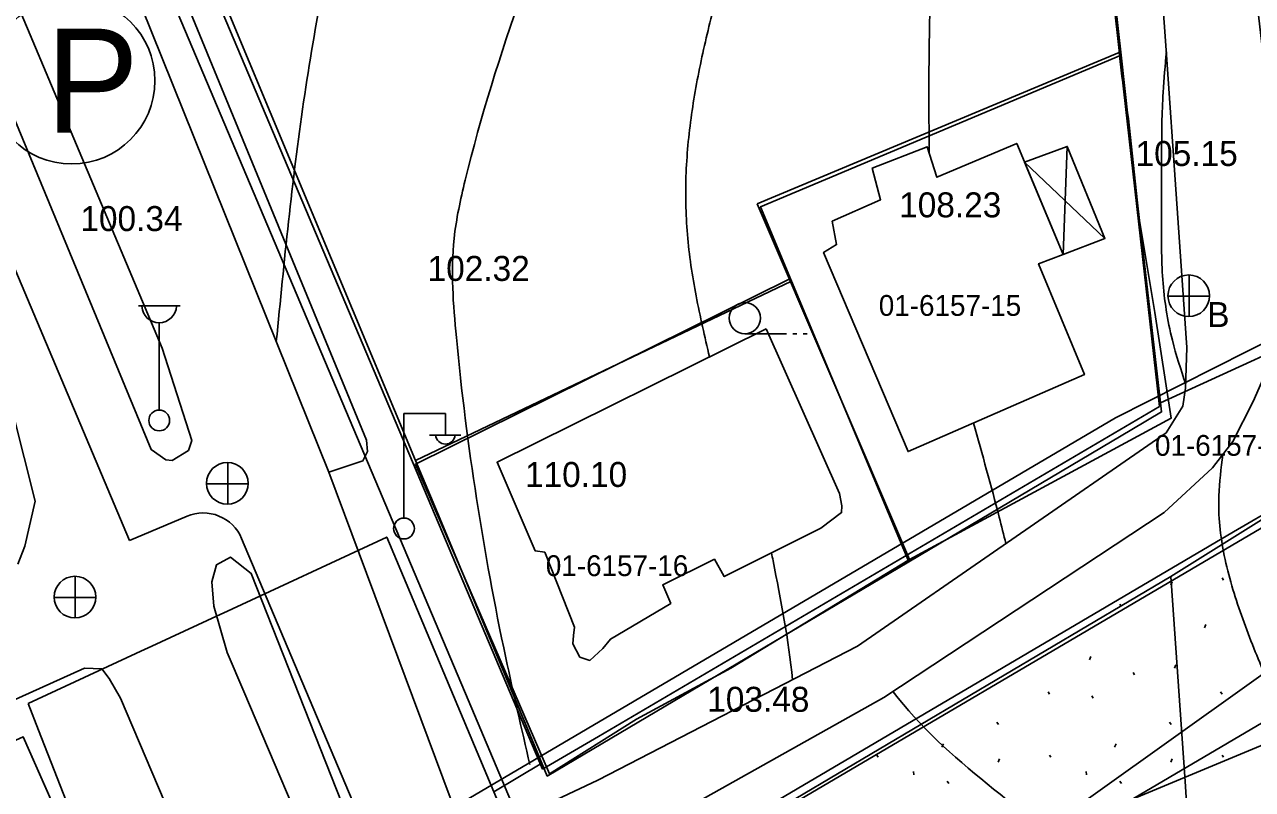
# Model space of a CAD drawing. Extents: x 412225 to 413380, y 4456471 to 4457189.
# Drawn here: x 412929 to 412987.9, y 4456794.3 to 4456831.1 of the extents above; entities that cross this region are included whole.
import ezdxf

# ---------------------------------------------------------------- set-up
doc = ezdxf.new("R2010")
doc.units = 0
for name, color, linetype in [('0_HALİHAZIR', 7, 'Continuous'), ('0_KADASTRO', 7, 'Continuous'), ('Level 28', 7, 'Continuous'), ('Level 41', 7, 'Continuous'), ('Level 48', 7, 'Continuous'), ('Level 54', 7, 'Continuous'), ('Level 62', 7, 'Continuous')]:
    doc.layers.add(name, color=color, linetype=linetype)

# ---------------------------------------------------------------- blocks, each defined once
blk = doc.blocks.new('OTOPAR')
at = {"layer": 'Level 48'}
blk.add_circle((0, 0), 4, dxfattribs=at)
blk.add_text('P', height=4.999998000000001, dxfattribs=at).set_placement((-1.235, -2.5020000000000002))

msp = doc.modelspace()

# ---------------------------------------------------------------- linework, layer by layer
at = {"layer": '0_HALİHAZIR'}
for p, q in [((412979.0555900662, 4456825.230879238), (412978.8530723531, 4456820.0452713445)), ((412976.9995198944, 4456824.481643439), (412980.86510096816, 4456820.812016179)), ((412984.9030118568, 4456817.052487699), (412984.90300865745, 4456819.052500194)), ((412983.8830037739, 4456818.042492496), (412985.88301663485, 4456818.042495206)), ((412934.4337037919, 4456817.57062867), (412936.4337168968, 4456817.570632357)), ((412935.43371840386, 4456812.570597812), (412935.4337115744, 4456816.7635493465)), ((412963.5648507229, 4456816.238189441), (412965.5648637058, 4456816.23819264)), ((412965.8648656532, 4456816.23819312), (412966.0648669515, 4456816.23819344)), ((412966.36486889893, 4456816.23819392), (412966.5648701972, 4456816.238193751)), ((412947.1813437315, 4456812.403839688), (412949.18135659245, 4456812.403843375)), ((412947.18135173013, 4456807.403807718), (412947.1813437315, 4456812.403839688)), ((412949.1813583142, 4456811.403836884), (412949.18135659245, 4456812.403843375)), ((412948.4213535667, 4456811.363834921), (412949.92136318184, 4456811.3638378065)), ((412938.7233663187, 4456808.039240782), (412938.7233631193, 4456810.039253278)), ((412937.7033582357, 4456809.029245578), (412939.7033710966, 4456809.029248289)), ((412931.4025758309, 4456802.577407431), (412931.40257263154, 4456804.5774199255)), ((412930.38256774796, 4456803.5674122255), (412932.38258060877, 4456803.5674149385))]:
    msp.add_line(p, q, dxfattribs=at)
for points in [[(413308.4388156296, 4456995.203321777), (413040.9655097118, 4456837.389696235), (412966.3203004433, 4456784.0920120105)], [(412917.7086901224, 4456881.5526112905), (412937.6152038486, 4456893.993485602), (412965.0986242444, 4456911.722242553), (412966.55775599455, 4456912.320521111), (412967.60682320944, 4456912.419868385), (412968.2730751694, 4456912.2915480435), (412968.97310258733, 4456911.072181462), (412975.7800012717, 4456890.628391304), (412979.0852166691, 4456875.34957955), (412982.4303521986, 4456848.914734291), (412983.8100855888, 4456829.860014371), (412984.80188317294, 4456815.567194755), (412984.73758531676, 4456813.620030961), (412984.61027474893, 4456812.750803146), (412983.8057281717, 4456811.479879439), (412968.981717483, 4456801.220029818), (412956.5087617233, 4456794.795520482), (412950.4933372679, 4456791.951122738), (412949.80820960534, 4456792.88311961), (412943.5853300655, 4456809.585743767), (412933.58321717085, 4456834.421778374), (412919.3470839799, 4456870.661541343)], [(412943.5853300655, 4456809.585743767), (412945.2169153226, 4456810.1340239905), (412945.44013278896, 4456810.579846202), (412945.38505825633, 4456811.118337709), (412931.7971614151, 4456844.17518535), (412919.32445939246, 4456874.999855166), (412918.78359259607, 4456876.995364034), (412918.5209327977, 4456878.473318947), (412918.36521900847, 4456879.653387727), (412917.7086901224, 4456881.5526112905)], [(412970.3895452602, 4456772.276850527), (412963.3551016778, 4456768.531171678), (412962.2999109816, 4456768.359563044), (412961.1445825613, 4456768.49397431), (412959.47755318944, 4456769.6271224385), (412958.51259515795, 4456770.745372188), (412952.0471085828, 4456786.43777337), (412951.91236355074, 4456787.52140848), (412952.4456462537, 4456788.778420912), (412970.24761300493, 4456798.758868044), (412983.7087684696, 4456807.641052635), (412986.03422249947, 4456809.786371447), (412987.01260872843, 4456811.0535729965), (412987.97953971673, 4456812.982435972), (412988.71943952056, 4456814.6620406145), (412989.31414566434, 4456816.304578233), (412989.673163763, 4456818.7187413), (412989.4813438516, 4456820.710290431), (412987.09843241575, 4456841.406956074)], [(412964.15301344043, 4456822.477797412), (412981.53999849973, 4456829.748562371), (412981.67649030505, 4456828.603210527)], [(412981.676490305, 4456828.6032105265), (412982.00163075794, 4456826.562414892)], [(412982.00163075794, 4456826.562414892), (412982.5037385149, 4456821.774108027)], [(412983.26467538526, 4456817.263154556), (412984.03809118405, 4456812.1779629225), (412971.47228368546, 4456805.388740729), (412964.15301344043, 4456822.477797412)], [(412982.5037385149, 4456821.774108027), (412983.26467538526, 4456817.263154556)], [(412958.3529938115, 4456797.727343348), (412954.1788709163, 4456795.096978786), (412947.73813816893, 4456809.974108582), (412965.7021839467, 4456818.860788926)], [(412928.4123345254, 4456812.380871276), (412929.4680392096, 4456808.187309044), (412928.98000820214, 4456806.027541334), (412928.63519621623, 4456805.170041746)], [(412971.47228368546, 4456805.388740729), (412962.88890920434, 4456800.170018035)], [(412912.3338145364, 4456721.138007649), (412944.0968596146, 4456732.816216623), (412949.428800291, 4456734.8243382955), (412952.0645053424, 4456735.829645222), (412954.3957129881, 4456737.232264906), (412956.07643688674, 4456738.560409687), (412956.7549867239, 4456739.646297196), (412956.81094854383, 4456740.818572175), (412956.5758358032, 4456742.245847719), (412947.7537477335, 4456765.371373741), (412933.57539528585, 4456798.729353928), (412933.0348227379, 4456799.672473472), (412932.6736096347, 4456800.142762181), (412931.8372840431, 4456800.177596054), (412903.86343912, 4456787.54379213)], [(412958.3529938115, 4456797.727343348), (412962.88890920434, 4456800.170018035)]]:
    msp.add_lwpolyline(points, dxfattribs=at)
for points in [[(412914.00373707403, 4456861.705105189), (412911.1126870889, 4456868.559748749), (412910.54691222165, 4456870.063934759), (412910.52016395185, 4456870.987444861), (412910.7857849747, 4456871.675379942), (412911.4851302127, 4456871.908802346), (412911.9665409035, 4456871.81712573), (412912.6200037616, 4456871.089621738), (412925.49154158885, 4456839.469217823), (412935.5832978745, 4456815.550074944), (412937.00072527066, 4456811.110382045), (412936.8361450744, 4456810.630948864), (412936.0540267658, 4456810.147694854), (412935.7519980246, 4456810.18096958), (412935.04654453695, 4456810.667452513), (412924.2669773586, 4456836.714319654), (412915.1051151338, 4456859.336588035)], [(412967.76743045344, 4456821.642289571), (412970.08709886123, 4456822.671960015), (412969.6872973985, 4456824.189317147), (412972.3182639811, 4456825.215882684), (412972.7911270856, 4456823.755853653), (412976.6258692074, 4456825.375955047), (412978.8530723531, 4456820.0452713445), (412977.67654156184, 4456819.601633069), (412979.8736654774, 4456814.272222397), (412971.40865402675, 4456810.572256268), (412967.3441073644, 4456820.139629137), (412967.9748968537, 4456820.515734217)], [(412976.9995198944, 4456824.481643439), (412979.0555900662, 4456825.230879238), (412980.86510096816, 4456820.812016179), (412978.8530723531, 4456820.0452713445)], [(412964.5893481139, 4456816.471955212), (412968.1084452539, 4456808.563485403), (412968.2309809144, 4456807.974556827), (412968.21516534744, 4456807.643086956), (412967.2151744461, 4456806.89017723), (412962.5753558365, 4456804.56981981), (412962.1030446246, 4456805.405001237), (412959.62395743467, 4456804.171022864), (412960.00319345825, 4456803.279381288), (412957.10975748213, 4456801.569717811), (412956.7464781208, 4456801.112006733), (412956.126893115, 4456800.544336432), (412955.6425158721, 4456800.705687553), (412955.3014092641, 4456801.344100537), (412955.3306018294, 4456801.745459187), (412955.37983875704, 4456802.145971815), (412953.95453207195, 4456805.738864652), (412953.485885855, 4456805.808968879), (412951.6602979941, 4456810.062901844)], [(412943.3238196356, 4456790.057343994), (412939.4909245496, 4456799.046003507), (412938.70499282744, 4456800.919310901), (412938.05075135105, 4456803.146533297), (412937.9630115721, 4456804.314800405), (412938.1889072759, 4456805.1392239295), (412938.85185022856, 4456805.499605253), (412939.8480472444, 4456804.724551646), (412960.3212070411, 4456752.9257408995), (412986.82998167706, 4456691.98834437), (413005.89755259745, 4456650.125919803), (413022.7759595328, 4456611.403394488), (413022.9094625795, 4456610.592647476), (413022.7975117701, 4456610.050995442), (413022.68699106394, 4456609.839968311), (413022.54919770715, 4456609.658840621), (413022.0677568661, 4456609.794060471), (413001.6159277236, 4456655.725913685), (412969.95159487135, 4456727.404019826), (412949.89096915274, 4456775.519233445)]]:
    msp.add_lwpolyline(points, close=True, dxfattribs=at)
for centre, radius in [((412984.8878070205, 4456818.060651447), 1.0000000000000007), ((412963.5648495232, 4456816.988194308), 0.7500000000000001), ((412935.43371908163, 4456812.070595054), 0.5000000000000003), ((412938.70816148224, 4456809.047404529), 1.0000000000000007), ((412947.19163437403, 4456806.879408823), 0.5000000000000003), ((412931.38737099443, 4456803.585571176), 1.0000000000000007)]:
    msp.add_circle(centre, radius, dxfattribs=at)
for centre, radius, start, end in [((412935.4337102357, 4456817.600393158), 0.8368382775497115, 183.2979956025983, 356.9071878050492), ((412949.1815821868, 4456811.407520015), 0.4738143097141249, 184.83843333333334, 355.1464111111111)]:
    msp.add_arc(centre, radius, start, end, dxfattribs=at)
for points in [[(412961.86453250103, 4456815.121244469), (412961.22522366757, 4456818.049042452), (412960.8060162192, 4456821.003980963), (412960.74521106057, 4456823.982010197), (412961.0327281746, 4456826.952859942), (412961.5862670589, 4456829.896509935), (412962.3107671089, 4456832.805239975), (412963.1627080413, 4456835.6795299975), (412964.1298897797, 4456838.517519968), (412965.18389213, 4456841.32539988), (412966.27602474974, 4456844.119499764), (412967.3490972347, 4456846.920569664), (412968.370979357, 4456849.740579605), (412969.3261610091, 4456852.5838695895), (412970.2022121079, 4456855.451899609), (412970.9718624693, 4456858.349199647), (412971.622432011, 4456861.275649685), (412972.16196079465, 4456864.225429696), (412972.6179690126, 4456867.18992967), (412972.9952967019, 4456870.165429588), (412973.2699437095, 4456873.150579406), (412973.4103898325, 4456876.144139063), (412973.38523487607, 4456879.140408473), (412973.1893188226, 4456882.129617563), (412972.83526176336, 4456885.105786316), (412972.3638439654, 4456888.067474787), (412971.8117856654, 4456891.015773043), (412971.18039687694, 4456893.947471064), (412970.44014742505, 4456896.852228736), (412969.55238708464, 4456899.713795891), (412968.4881756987, 4456902.512922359), (412967.1631628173, 4456905.188597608), (412965.3359074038, 4456907.4090791), (412963.50943204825, 4456909.596390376), (412963.0193013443, 4456910.38093169)], [(412953.23747769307, 4456795.548123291), (412952.082822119, 4456800.671495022), (412949.70715208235, 4456816.059071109), (412949.5995537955, 4456820.8027217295), (412950.1325927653, 4456823.609760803), (412956.2414638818, 4456841.449986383), (412962.7165086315, 4456858.504877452), (412963.1584491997, 4456859.943047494), (412963.513477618, 4456862.372463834), (412964.57834859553, 4456884.836261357), (412964.041686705, 4456890.091574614), (412961.5731383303, 4456897.812060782), (412960.570640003, 4456898.949556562), (412952.8336638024, 4456903.810472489)], [(412941.05903626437, 4456815.858725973), (412942.3699363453, 4456827.378872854), (412944.60961323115, 4456838.41409807), (412946.4940955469, 4456844.613561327), (412948.7132285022, 4456851.77123134), (412952.0980974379, 4456866.172080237), (412953.72989864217, 4456884.543472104), (412951.4415853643, 4456889.809252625), (412942.71430412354, 4456897.282767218)], [(412972.42150539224, 4456824.897094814), (412972.4059704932, 4456827.896594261), (412972.4340758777, 4456830.8958537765), (412972.5771520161, 4456833.890483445), (412973.0296002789, 4456836.812433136), (412973.7819605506, 4456839.695733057), (412974.78680255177, 4456842.5222730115), (412975.79105454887, 4456845.349012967), (412976.73182610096, 4456848.196302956), (412977.5645169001, 4456851.075752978), (412978.2953369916, 4456853.984173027), (412978.95576659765, 4456856.910413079), (412979.5905160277, 4456859.842473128), (412980.2092153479, 4456862.777993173), (412980.5298409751, 4456863.933474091)], [(412984.7439331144, 4456813.812262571), (412984.0999355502, 4456815.927525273), (412983.64193792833, 4456818.833643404), (412983.58272274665, 4456821.832492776), (412983.5837179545, 4456824.83224225), (412983.65652363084, 4456827.830521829), (412983.81588792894, 4456829.776396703)], [(412976.1089493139, 4456806.152859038), (412975.7859051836, 4456807.423896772), (412974.54672990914, 4456811.94387413)], [(413053.76500377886, 4456704.629247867), (413052.31009316, 4456706.637104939), (413050.1315657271, 4456708.69451481), (413047.8770279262, 4456710.673514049), (413045.62393013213, 4456712.654103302), (413043.4112225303, 4456714.678402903), (413041.2798353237, 4456716.785703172), (413039.255118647, 4456718.994484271), (413037.33931252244, 4456721.3001261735), (413035.51458687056, 4456723.6798287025), (413033.75773157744, 4456726.110761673), (413032.0491465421, 4456728.576354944), (413030.3681416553, 4456731.061098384), (413028.69410680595, 4456733.550611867), (413027.017701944, 4456736.038515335), (413025.2607066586, 4456738.463978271), (413023.4366710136, 4456740.842230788), (413021.5360749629, 4456743.163402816), (413019.63637891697, 4456745.485314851), (413017.73749287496, 4456747.80789689), (413015.84314685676, 4456750.13415896), (413013.95709088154, 4456752.467141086), (413012.0853849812, 4456754.811583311), (413010.2941195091, 4456757.214766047), (413008.6383247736, 4456759.7072195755), (413007.12961083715, 4456762.296843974), (413005.6983873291, 4456764.933308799), (413004.28260390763, 4456767.5782237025), (413002.8622604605, 4456770.2207085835), (413001.44539703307, 4456772.865063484), (413000.03325363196, 4456775.5119284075), (412998.65432041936, 4456778.175843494), (412997.31642744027, 4456780.860278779), (412996.0273047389, 4456783.5690543), (412994.76132217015, 4456786.28881993), (412993.5044296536, 4456789.012835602), (412992.2438571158, 4456791.735151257), (412990.97342452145, 4456794.452846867), (412989.71664200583, 4456797.176712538), (412988.5131397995, 4456799.923488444), (412987.41844822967, 4456802.713874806), (412986.5962383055, 4456805.581242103), (412986.33318201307, 4456808.447260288), (412986.52883011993, 4456810.424703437)], [(412965.8585532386, 4456799.6113601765), (412965.85822323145, 4456799.614570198), (412964.9211180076, 4456805.32864579), (412964.846116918, 4456805.7054181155)], [(413051.3493872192, 4456693.949911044), (413048.33344381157, 4456696.344091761), (413030.8623486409, 4456709.945962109), (413028.7287111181, 4456712.241743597), (413018.5230125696, 4456726.18156776), (413011.4370596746, 4456736.7443949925), (413011.0323160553, 4456737.36437837), (413003.30332634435, 4456749.578725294), (412993.014539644, 4456768.277160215), (412989.8770690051, 4456774.698616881), (412989.21898247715, 4456776.108964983), (412985.4136646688, 4456784.30212208), (412984.79994899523, 4456785.358377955), (412980.194960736, 4456790.588424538), (412970.6821754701, 4456799.036634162), (412970.67758543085, 4456799.042574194)]]:
    msp.add_spline(points, degree=3, dxfattribs=at)
at = {"layer": '0_KADASTRO'}
for points in [[(412937.738, 4456834.155), (412955.817, 4456842.713), (412978.941, 4456853.661), (412981.639, 4456829.6110000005), (412964.32300000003, 4456822.334), (412965.80700000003, 4456818.759000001), (412947.74700000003, 4456810.15)], [(412951.511, 4456794.234), (412953.817, 4456795.602), (412954.075, 4456794.984), (412971.441, 4456805.28), (412982.148, 4456811.63), (412983.585, 4456812.482), (412983.536, 4456812.91), (413038.969, 4456838.295), (413039.412, 4456837.541), (412988.517, 4456807.371), (412984.022, 4456804.579), (412958.009, 4456789.166), (412956.761, 4456788.427), (412954.507, 4456787.092)], [(412964.32300000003, 4456822.334), (412981.639, 4456829.6110000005), (412982.354, 4456823.212), (412983.536, 4456812.91), (412983.585, 4456812.482), (412982.148, 4456811.63), (412971.441, 4456805.28), (412971.204, 4456805.849), (412965.80700000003, 4456818.759000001)], [(412947.74700000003, 4456810.15), (412965.80700000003, 4456818.759000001), (412971.204, 4456805.849), (412971.441, 4456805.28), (412954.075, 4456794.984), (412953.817, 4456795.602), (412948.802, 4456807.629)], [(412929.134, 4456798.466), (412934.76, 4456801.079), (412934.87, 4456801.13), (412938.387, 4456802.761), (412938.498, 4456802.813), (412946.367, 4456806.4690000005), (412951.511, 4456794.234), (412954.507, 4456787.092), (412956.761, 4456788.427), (412963.581, 4456772.307), (412952.615, 4456766.849), (412949.02400000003, 4456765.062), (412943.419, 4456762.272), (412937.36, 4456777.48), (412934.68, 4456784.32), (412934.55, 4456784.64), (412929.63, 4456797.2)], [(412956.761, 4456788.427), (412958.009, 4456789.166), (412963.30700000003, 4456777.3), (412971.526, 4456780.965), (412966.227, 4456792.838), (412958.009, 4456789.166), (412984.022, 4456804.579), (412984.71, 4456794.721), (412984.867, 4456792.449), (412985.511, 4456783.221), (412963.581, 4456772.307)], [(412915.14, 4456790.66), (412928.8998092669, 4456796.870431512), (412934.35000000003, 4456784.54), (412921.2370205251, 4456777.899010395)]]:
    msp.add_lwpolyline(points, close=True, dxfattribs=at)
at = {"layer": 'Level 28'}
for p, q in [((412953.852, 4456795.312), (412925.723, 4456861.848)), ((412978.88800000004, 4456853.601), (412981.582, 4456829.551)), ((412987.039, 4456806.712), (413035.606, 4456835.154)), ((412981.582, 4456829.551), (412983.489, 4456812.745)), ((412983.489, 4456812.745), (412956.537, 4456796.892)), ((412959.18780700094, 4456790.32905295), (412987.039, 4456806.712)), ((412928.898, 4456796.868), (412933.404, 4456786.681)), ((412956.537, 4456796.892), (412953.852, 4456795.312)), ((412956.537, 4456796.892), (412956.537, 4456796.892))]:
    msp.add_line(p, q, dxfattribs=at)
at = {"layer": 'Level 41'}
for p, q in [((412984.023, 4456804.164), (412984.09500000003, 4456804.324)), ((412986.488, 4456804.509000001), (412986.559, 4456804.402)), ((412981.583, 4456803.248), (412981.653, 4456803.141)), ((412985.639, 4456802.104), (412985.711, 4456802.264)), ((412980.118, 4456800.574), (412980.188, 4456800.734)), ((412984.201, 4456800.166), (412984.272, 4456800.326)), ((412982.213, 4456799.958), (412982.284, 4456799.852)), ((412978.128, 4456799.029), (412978.199, 4456798.922)), ((412986.42100000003, 4456799.029), (412986.492, 4456798.922)), ((412980.227, 4456798.837), (412980.298, 4456798.73)), ((412975.672, 4456797.576), (412975.743, 4456797.4690000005)), ((412983.965, 4456797.576), (412984.036, 4456797.4690000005)), ((412973.031, 4456796.383), (412973.102, 4456796.542)), ((412981.324, 4456796.383), (412981.395, 4456796.542)), ((412969.902, 4456795.999), (412969.973, 4456795.892)), ((412975.73, 4456795.654), (412975.802, 4456795.814)), ((412978.195, 4456795.999), (412978.266, 4456795.892)), ((412984.023, 4456795.654), (412984.09500000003, 4456795.814)), ((412986.488, 4456795.999), (412986.559, 4456795.892)), ((412971.66000000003, 4456795.208), (412971.678, 4456795.048)), ((412979.953, 4456795.208), (412979.971, 4456795.048)), ((412973.29000000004, 4456794.738), (412973.36, 4456794.631)), ((412981.583, 4456794.738), (412981.653, 4456794.631))]:
    msp.add_line(p, q, dxfattribs=at)
at = {"layer": 'Level 54'}
for p, q in [((413042.792, 4456819.117000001), (412970.517, 4456789.026000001)), ((412990.953, 4456817.034), (412981.365, 4456812.189))]:
    msp.add_line(p, q, dxfattribs=at)
for points in [[(412772.86100000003, 4456680.089), (413040.614, 4456837.658)], [(412928.355, 4456780.993), (412981.365, 4456812.189)], [(412936.582, 4456767.038), (412989.559, 4456798.214)]]:
    msp.add_lwpolyline(points, dxfattribs=at)
at = {"layer": 'Level 62'}
for p, q in [((412950.268, 4456798.655), (412925.59, 4456857.029)), ((412934.00800000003, 4456806.301), (412914.928, 4456851.434)), ((412936.771, 4456807.4690000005), (412934.00800000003, 4456806.301)), ((412968.1737821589, 4456738.325298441), (412939.393, 4456806.407)), ((412953.71, 4456790.512), (412950.268, 4456798.655))]:
    msp.add_line(p, q, dxfattribs=at)
msp.add_arc((412937.5501568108, 4456805.626762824), 2, 22.916802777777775, 112.93059166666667, dxfattribs=at)

# ---------------------------------------------------------------- block references
at = {"layer": 'Level 48', "xscale": 1.00000106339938, "yscale": 1.00000106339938}
msp.add_blockref('OTOPAR', (412931.228, 4456828.391), dxfattribs=at)

# ---------------------------------------------------------------- texts
at = {"layer": '0_HALİHAZIR'}
for s, p in [('105.15 ', (412982.33340030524, 4456824.293448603)), ('108.23', (412970.9777303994, 4456821.826959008)), ('100.34 ', (412931.6467508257, 4456821.167219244)), ('102.32 ', (412948.3256700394, 4456818.773623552)), ('B', (412985.7778154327, 4456816.558457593)), ('110.10', (412953.0039265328, 4456808.8754733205)), ('103.48 ', (412961.7581994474, 4456798.0747781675))]:
    msp.add_text(s, height=1.2, dxfattribs=at).set_placement(p)
at = {"layer": '0_KADASTRO'}
for s, p in [('01-6157-15', (412969.999, 4456817.095)), ('01-6157-15', (412969.999, 4456817.095)), ('01-6157-14', (412983.267, 4456810.372)), ('01-6157-14', (412983.267, 4456810.372)), ('01-6157-16', (412954.0058972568, 4456804.594029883)), ('01-6157-16', (412954.0058972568, 4456804.594029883))]:
    msp.add_text(s, height=1.000002, dxfattribs=at).set_placement(p)

doc.saveas('drawing.dxf')
